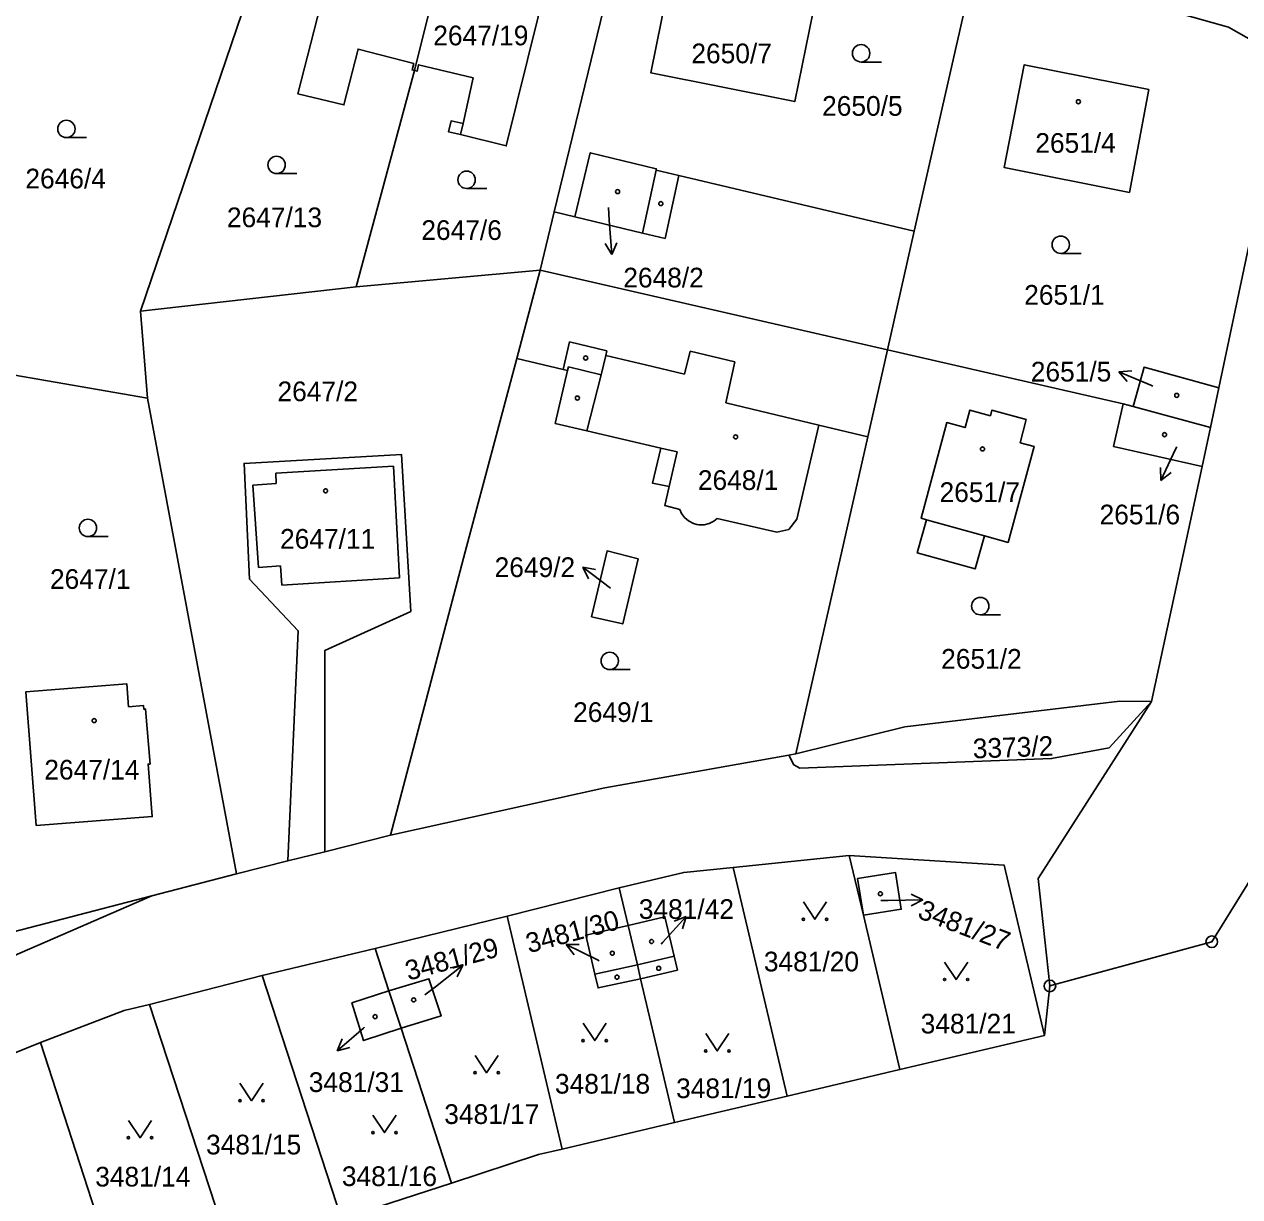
# Model space of a CAD drawing. Extents: x -733394 to -722299, y -1082822 to -1075049.
# Drawn here: x -728320.2 to -728215.2, y -1078516.5 to -1078415.3 of the extents above; entities that cross this region are included whole.
import ezdxf

# ---------------------------------------------------------------- set-up
doc = ezdxf.new("R2010")
doc.units = 0
for name, color, linetype in [('Hranice parcel', 7, 'Continuous'), ('Parcelní čísla', 7, 'Continuous'), ('Pop  PČ popisy', 7, 'Continuous'), ('Vnitřní kresba', 7, 'Continuous'), ('Značky bodu BP', 7, 'Continuous'), ('Značky budov', 7, 'Continuous'), ('Značky kultur', 7, 'Continuous')]:
    doc.layers.add(name, color=color, linetype=linetype)

msp = doc.modelspace()

# ---------------------------------------------------------------- linework, layer by layer
at = {"layer": 'Hranice parcel'}
for p, q in [((-728310.16, -1078440.03), (-728296.11, -1078398.83)), ((-728274.42, -1078431.45), (-728267.84, -1078404.34)), ((-728286.49, -1078419.26), (-728283.6, -1078407.54)), ((-728243.33, -1078433.13), (-728238.2, -1078410.46)), ((-728286.49, -1078419.26), (-728291.52, -1078437.93)), ((-728217.03, -1078446.65), (-728211.82, -1078421.89)), ((-728275.64, -1078436.48), (-728274.42, -1078431.45)), ((-728245.64, -1078443.36), (-728243.33, -1078433.13)), ((-728275.64, -1078436.48), (-728291.52, -1078437.93)), ((-728277.66, -1078444.1), (-728275.64, -1078436.48)), ((-728245.64, -1078443.36), (-728275.64, -1078436.48)), ((-728291.52, -1078437.93), (-728310.16, -1078440.03)), ((-728309.54, -1078447.54), (-728310.16, -1078440.03)), ((-728247.35, -1078450.89), (-728245.64, -1078443.36)), ((-728245.64, -1078443.36), (-728225.3, -1078448.04)), ((-728321.83, -1078445.41), (-728309.54, -1078447.54)), ((-728217.75, -1078450.06), (-728217.03, -1078446.65)), ((-728301.86, -1078488.6), (-728309.54, -1078447.54)), ((-728225.3, -1078448.04), (-728224.43, -1078448.27)), ((-728224.43, -1078448.27), (-728217.75, -1078450.06)), ((-728218.48, -1078453.45), (-728217.75, -1078450.06)), ((-728253.57, -1078478.24), (-728247.35, -1078450.89)), ((-728222.86, -1078473.71), (-728218.48, -1078453.45)), ((-728254.17, -1078478.35), (-728253.57, -1078478.24)), ((-728294.23, -1078486.69), (-728288.55, -1078485.26)), ((-728297.44, -1078487.49), (-728294.23, -1078486.69)), ((-728248.94, -1078487.02), (-728258.96, -1078488.04)), ((-728301.86, -1078488.6), (-728297.44, -1078487.49)), ((-728254.31, -1078507.78), (-728258.96, -1078488.04)), ((-728309.18, -1078490.5), (-728301.86, -1078488.6)), ((-728268.81, -1078489.8), (-728278.49, -1078492.24)), ((-728268.04, -1078493.05), (-728268.81, -1078489.8)), ((-728335.64, -1078502), (-728309.18, -1078490.5)), ((-728309.18, -1078490.5), (-728322.6, -1078493.98)), ((-728278.49, -1078492.24), (-728289.9, -1078495.04)), ((-728273.75, -1078512.36), (-728278.49, -1078492.24)), ((-728289.9, -1078495.04), (-728299.65, -1078497.38)), ((-728288.71, -1078498.7), (-728289.9, -1078495.04)), ((-728299.65, -1078497.38), (-728309.36, -1078499.87)), ((-728292.8, -1078518.39), (-728299.65, -1078497.38)), ((-728264.03, -1078510.07), (-728266.96, -1078497.66)), ((-728231.62, -1078498.28), (-728232.1, -1078502.54)), ((-728288.71, -1078498.7), (-728287.65, -1078501.93)), ((-728302.31, -1078521.49), (-728309.36, -1078499.87)), ((-728283.3, -1078515.29), (-728287.65, -1078501.93)), ((-728244.59, -1078505.48), (-728232.1, -1078502.54)), ((-728318.8, -1078503.16), (-728328.09, -1078506.92)), ((-728311.81, -1078524.59), (-728318.8, -1078503.16)), ((-728254.31, -1078507.78), (-728244.59, -1078505.48)), ((-728264.03, -1078510.07), (-728254.31, -1078507.78)), ((-728273.75, -1078512.36), (-728264.03, -1078510.07)), ((-728292.8, -1078518.39), (-728283.3, -1078515.29))]:
    msp.add_line(p, q, dxfattribs=at)
for points in [[(-728286.49, -1078419.26), (-728286.7, -1078419.21), (-728286.56, -1078418.64), (-728291.36, -1078417.41), (-728292.59, -1078422.22), (-728296.56, -1078421.27), (-728292.91, -1078407.01), (-728292.47, -1078407.09), (-728292.53, -1078407.38), (-728289.59, -1078407.98), (-728289.25, -1078406.33), (-728283.6, -1078407.54)], [(-728283.6, -1078407.54), (-728278.04, -1078408.73), (-728278.41, -1078410.42), (-728275.36, -1078411.07), (-728275.3, -1078410.78), (-728274.88, -1078410.89), (-728278.57, -1078425.76), (-728282.52, -1078424.79), (-728283.55, -1078424.56), (-728283.33, -1078423.61), (-728282.3, -1078423.84), (-728281.41, -1078419.89), (-728286.13, -1078418.75), (-728286.27, -1078419.32), (-728286.49, -1078419.26)], [(-728254.23, -1078412.35), (-728254.5, -1078413.69), (-728252.05, -1078414.16), (-728253.65, -1078421.93), (-728266.07, -1078419.46), (-728264.24, -1078410.34), (-728254.23, -1078412.35)], [(-728238.2, -1078410.46), (-728221.43, -1078414.04), (-728216.2, -1078415.51), (-728213.8, -1078416.86), (-728212.37, -1078419.21), (-728211.82, -1078421.89)], [(-728223.09, -1078420.89), (-728224.76, -1078429.78), (-728235.57, -1078427.62), (-728233.84, -1078418.76), (-728223.09, -1078420.89)], [(-728243.33, -1078433.13), (-728263.67, -1078428.33), (-728265.63, -1078427.86), (-728265.61, -1078427.74), (-728271.31, -1078426.36), (-728272.65, -1078431.88), (-728274.42, -1078431.45)], [(-728288.55, -1078485.26), (-728282.11, -1078460.81), (-728277.66, -1078444.1)], [(-728277.66, -1078444.1), (-728273.65, -1078445.05), (-728273.27, -1078445.14), (-728274.33, -1078449.72), (-728271.6, -1078450.35), (-728265.23, -1078451.84), (-728265.94, -1078454.87), (-728264.5, -1078455.15), (-728264.88, -1078456.8), (-728263.58, -1078457.14), (-728263.42, -1078457.49), (-728263.17, -1078457.84), (-728262.84, -1078458.12), (-728262.41, -1078458.36), (-728262.12, -1078458.44), (-728261.94, -1078458.47), (-728261.47, -1078458.47), (-728261.03, -1078458.36), (-728260.65, -1078458.17), (-728260.34, -1078457.93), (-728255.2, -1078459.11), (-728254.17, -1078458.87), (-728253.46, -1078457.98), (-728251.58, -1078449.87), (-728247.35, -1078450.89)], [(-728224.43, -1078448.27), (-728223.49, -1078444.87), (-728217.03, -1078446.65)], [(-728218.48, -1078453.45), (-728226.12, -1078451.7), (-728225.3, -1078448.04)], [(-728234.2, -1078451.39), (-728232.97, -1078451.71), (-728235.23, -1078459.99), (-728237.28, -1078459.42), (-728238.07, -1078462.28), (-728243.07, -1078460.89), (-728242.27, -1078458.03), (-728242.75, -1078457.9), (-728240.53, -1078449.65), (-728238.95, -1078450.08), (-728238.54, -1078448.56), (-728236.76, -1078449.05), (-728236.63, -1078448.57), (-728233.67, -1078449.38), (-728234.2, -1078451.39)], [(-728297.44, -1078487.49), (-728296.53, -1078467.61), (-728300.73, -1078463.16), (-728301.21, -1078453.17), (-728287.62, -1078452.4), (-728286.82, -1078465.94), (-728294.23, -1078469.31), (-728294.23, -1078486.69)], [(-728271.21, -1078466.42), (-728269.86, -1078460.73), (-728267.17, -1078461.41), (-728268.5, -1078467.03), (-728271.21, -1078466.42)], [(-728311.19, -1078474.18), (-728309.89, -1078474.08), (-728309.87, -1078474.38), (-728309.71, -1078474.37), (-728309.33, -1078479.12), (-728309.49, -1078479.13), (-728309.14, -1078483.65), (-728319.15, -1078484.43), (-728320.05, -1078472.88), (-728311.34, -1078472.19), (-728311.19, -1078474.18)], [(-728222.86, -1078473.71), (-728226.5, -1078477.72), (-728231.47, -1078478.65), (-728253.2, -1078479.47), (-728253.74, -1078479.19), (-728254.17, -1078478.35)], [(-728253.57, -1078478.24), (-728244.14, -1078475.91), (-728225.58, -1078473.7), (-728222.86, -1078473.71)], [(-728222.86, -1078473.71), (-728232.62, -1078488.99), (-728231.62, -1078498.28)], [(-728288.55, -1078485.26), (-728270.05, -1078481.18), (-728254.17, -1078478.35)], [(-728244.59, -1078505.48), (-728247.73, -1078492.17), (-728248.94, -1078487.02)], [(-728232.1, -1078502.54), (-728235.56, -1078487.86), (-728248.94, -1078487.02)], [(-728231.62, -1078498.28), (-728217.64, -1078494.46), (-728212.93, -1078486.91)], [(-728258.96, -1078488.04), (-728263.24, -1078488.48), (-728268.81, -1078489.8)], [(-728248.22, -1078489), (-728244.95, -1078488.49), (-728244.46, -1078491.66), (-728247.73, -1078492.17), (-728248.22, -1078489)], [(-728268.04, -1078493.05), (-728264.86, -1078492.3), (-728264.06, -1078495.7), (-728263.78, -1078496.91), (-728266.96, -1078497.66)], [(-728266.96, -1078497.66), (-728270.63, -1078498.45), (-728270.91, -1078497.25), (-728271.69, -1078493.9), (-728268.04, -1078493.05)], [(-728266.96, -1078497.66), (-728267.24, -1078496.45), (-728268.04, -1078493.05)], [(-728288.71, -1078498.7), (-728285.24, -1078497.65), (-728284.19, -1078500.86), (-728287.65, -1078501.93)], [(-728287.65, -1078501.93), (-728290.89, -1078502.99), (-728291.89, -1078499.74), (-728288.71, -1078498.7)], [(-728309.36, -1078499.87), (-728311.56, -1078500.39), (-728318.8, -1078503.16)], [(-728283.3, -1078515.29), (-728275.79, -1078512.84), (-728273.75, -1078512.36)]]:
    msp.add_lwpolyline(points, dxfattribs=at)
at = {"layer": 'Pop  PČ popisy'}
for p, q in [((-728269.74, -1078431.08), (-728269.67, -1078432.16)), ((-728269.67, -1078432.16), (-728269.46, -1078435.15)), ((-728269.46, -1078435.15), (-728270.03, -1078434.19)), ((-728269.46, -1078435.15), (-728269.03, -1078434.12)), ((-728225.66, -1078445.26), (-728224.55, -1078445.19)), ((-728222.9, -1078446.43), (-728225.66, -1078445.26)), ((-728225.66, -1078445.26), (-728224.94, -1078446.11)), ((-728222.74, -1078446.5), (-728222.9, -1078446.43)), ((-728220.76, -1078451.93), (-728222.03, -1078454.65)), ((-728220.67, -1078451.73), (-728220.76, -1078451.93)), ((-728222.03, -1078454.65), (-728222.06, -1078453.53)), ((-728222.03, -1078454.65), (-728221.15, -1078453.95)), ((-728269.56, -1078463.93), (-728271.96, -1078462.12)), ((-728271.96, -1078462.12), (-728270.86, -1078462.33)), ((-728271.96, -1078462.12), (-728271.46, -1078463.13)), ((-728269.56, -1078463.93), (-728269.55, -1078463.93)), ((-728245.6, -1078490.9), (-728246.21, -1078490.9)), ((-728245.6, -1078490.9), (-728242.6, -1078490.85)), ((-728242.6, -1078490.85), (-728243.61, -1078490.36)), ((-728242.6, -1078490.85), (-728243.59, -1078491.37)), ((-728265.05, -1078494.5), (-728263.04, -1078492.27)), ((-728263.04, -1078492.27), (-728264.08, -1078492.68)), ((-728263.04, -1078492.27), (-728263.34, -1078493.35)), ((-728273.39, -1078494.71), (-728272.27, -1078494.7)), ((-728270.69, -1078496.03), (-728273.39, -1078494.71)), ((-728273.39, -1078494.71), (-728272.71, -1078495.6)), ((-728265.2, -1078494.67), (-728265.05, -1078494.5)), ((-728284.69, -1078498.34), (-728282.33, -1078496.49)), ((-728282.33, -1078496.49), (-728283.42, -1078496.71)), ((-728282.33, -1078496.49), (-728282.81, -1078497.5)), ((-728270.55, -1078496.1), (-728270.69, -1078496.03)), ((-728285.6, -1078499.05), (-728284.69, -1078498.34)), ((-728290.89, -1078501.91), (-728293.16, -1078503.88)), ((-728293.16, -1078503.88), (-728292.73, -1078502.84)), ((-728290.8, -1078501.84), (-728290.89, -1078501.91)), ((-728293.16, -1078503.88), (-728292.07, -1078503.6))]:
    msp.add_line(p, q, dxfattribs=at)
at = {"layer": 'Vnitřní kresba'}
for p, q in [((-728282.3, -1078423.84), (-728282.52, -1078424.79)), ((-728266.79, -1078433.29), (-728265.63, -1078427.86)), ((-728264.83, -1078433.76), (-728263.67, -1078428.33)), ((-728272.65, -1078431.88), (-728266.79, -1078433.29)), ((-728266.79, -1078433.29), (-728264.83, -1078433.76)), ((-728273.65, -1078445.05), (-728273.1, -1078442.67)), ((-728273.1, -1078442.67), (-728269.87, -1078443.44)), ((-728269.97, -1078443.85), (-728270.36, -1078445.53)), ((-728269.87, -1078443.44), (-728269.97, -1078443.85)), ((-728269.97, -1078443.85), (-728266.54, -1078444.66)), ((-728263.18, -1078445.48), (-728262.69, -1078443.47)), ((-728262.69, -1078443.47), (-728258.84, -1078444.39)), ((-728273.27, -1078445.14), (-728273.2, -1078444.83)), ((-728273.2, -1078444.83), (-728270.36, -1078445.53)), ((-728263.18, -1078445.48), (-728266.54, -1078444.66)), ((-728258.84, -1078444.39), (-728259.6, -1078447.93)), ((-728270.36, -1078445.53), (-728271.6, -1078450.35)), ((-728259.6, -1078447.93), (-728251.58, -1078449.87)), ((-728265.23, -1078451.84), (-728263.8, -1078452.17)), ((-728263.8, -1078452.17), (-728264.5, -1078455.15)), ((-728298.46, -1078454), (-728288.31, -1078453.42)), ((-728288.31, -1078453.42), (-728287.78, -1078463.05)), ((-728298.44, -1078454.91), (-728298.46, -1078454)), ((-728300.45, -1078455.04), (-728298.44, -1078454.91)), ((-728299.97, -1078462.16), (-728300.45, -1078455.04)), ((-728242.27, -1078458.03), (-728237.28, -1078459.42)), ((-728298.07, -1078462.01), (-728299.97, -1078462.16)), ((-728297.94, -1078463.67), (-728298.07, -1078462.01)), ((-728287.78, -1078463.05), (-728297.94, -1078463.67)), ((-728270.91, -1078497.25), (-728267.24, -1078496.45)), ((-728267.24, -1078496.45), (-728264.06, -1078495.7))]:
    msp.add_line(p, q, dxfattribs=at)
at = {"layer": 'Značky bodu BP'}
for centre, radius in [((-728217.64, -1078494.46), 0.5), ((-728217.64, -1078494.46), 0.0303), ((-728231.62, -1078498.28), 0.5), ((-728231.62, -1078498.28), 0.0303)]:
    msp.add_circle(centre, radius, dxfattribs=at)
at = {"layer": 'Značky budov'}
for centre in [(-728229.16, -1078421.95), (-728268.95, -1078429.71), (-728265.22, -1078430.74), (-728271.71, -1078444.07), (-728220.67, -1078447.3), (-728272.42, -1078447.53), (-728258.76, -1078450.88), (-728221.72, -1078450.69), (-728237.44, -1078451.92), (-728294.17, -1078455.54), (-728314.15, -1078475.37), (-728246.26, -1078490.32), (-728266.02, -1078494.44), (-728269.41, -1078495.45), (-728265.4, -1078496.75), (-728269, -1078497.52), (-728286.56, -1078499.48), (-728289.89, -1078500.93)]:
    msp.add_circle(centre, 0.175, dxfattribs=at)
at = {"layer": 'Značky kultur'}
for p, q in [((-728247.92, -1078418.52), (-728246.17, -1078418.52)), ((-728316.55, -1078425.05), (-728314.8, -1078425.05)), ((-728298.4, -1078428.15), (-728296.65, -1078428.15)), ((-728281.99, -1078429.44), (-728280.24, -1078429.44)), ((-728230.68, -1078435.04), (-728228.93, -1078435.04)), ((-728314.69, -1078459.49), (-728312.94, -1078459.49)), ((-728237.63, -1078466.24), (-728235.88, -1078466.24)), ((-728269.63, -1078470.97), (-728267.88, -1078470.97))]:
    msp.add_line(p, q, dxfattribs=at)
for points in [[(-728252.91, -1078491.02), (-728251.91, -1078492.52), (-728250.91, -1078491.02)], [(-728240.72, -1078496.22), (-728239.72, -1078497.72), (-728238.72, -1078496.22)], [(-728271.93, -1078501.49), (-728270.93, -1078502.99), (-728269.93, -1078501.49)], [(-728261.34, -1078502.38), (-728260.34, -1078503.88), (-728259.34, -1078502.38)], [(-728281.26, -1078504.27), (-728280.26, -1078505.77), (-728279.26, -1078504.27)], [(-728301.56, -1078506.68), (-728300.56, -1078508.18), (-728299.56, -1078506.68)], [(-728311.19, -1078509.88), (-728310.19, -1078511.38), (-728309.19, -1078509.88)], [(-728290.08, -1078509.43), (-728289.08, -1078510.93), (-728288.08, -1078509.43)]]:
    msp.add_lwpolyline(points, dxfattribs=at)
for centre, radius in [((-728247.92, -1078417.77), 0.75), ((-728316.55, -1078424.3), 0.75), ((-728298.4, -1078427.4), 0.75), ((-728281.99, -1078428.69), 0.75), ((-728230.68, -1078434.29), 0.75), ((-728314.69, -1078458.74), 0.75), ((-728237.63, -1078465.49), 0.75), ((-728269.63, -1078470.22), 0.75), ((-728252.91, -1078492.52), 0.1), ((-728250.91, -1078492.52), 0.1), ((-728240.72, -1078497.72), 0.1), ((-728238.72, -1078497.72), 0.1), ((-728271.93, -1078502.99), 0.1), ((-728269.93, -1078502.99), 0.1), ((-728261.34, -1078503.88), 0.1), ((-728259.34, -1078503.88), 0.1), ((-728281.26, -1078505.77), 0.1), ((-728279.26, -1078505.77), 0.1), ((-728301.56, -1078508.18), 0.1), ((-728299.56, -1078508.18), 0.1), ((-728290.08, -1078510.93), 0.1), ((-728288.08, -1078510.93), 0.1), ((-728311.19, -1078511.38), 0.1), ((-728309.19, -1078511.38), 0.1)]:
    msp.add_circle(centre, radius, dxfattribs=at)

# ---------------------------------------------------------------- texts
at = {"layer": 'Parcelní čísla'}
for s, p in [('2647/19', (-728284.87, -1078417.08)), ('2650/7', (-728262.58, -1078418.63)), ('2650/5', (-728251.29, -1078423.16)), ('2651/4', (-728232.88, -1078426.36)), ('2646/4', (-728320.09, -1078429.43)), ('2647/13', (-728302.69, -1078432.78)), ('2647/6', (-728285.9, -1078433.88)), ('2648/2', (-728268.46, -1078437.98)), ('2651/1', (-728233.84, -1078439.47)), ('2651/5', (-728233.27, -1078446.1)), ('2647/2', (-728298.32, -1078447.8)), ('2648/1', (-728262.02, -1078455.46)), ('2651/7', (-728241.15, -1078456.5)), ('2651/6', (-728227.33, -1078458.43)), ('2647/11', (-728298.1, -1078460.53)), ('2649/2', (-728279.57, -1078462.98)), ('2647/1', (-728317.97, -1078464)), ('2651/2', (-728241.01, -1078470.89)), ('2649/1', (-728272.79, -1078475.49)), ('2647/14', (-728318.46, -1078480.46)), ('3481/42', (-728267.12, -1078492.49)), ('3481/20', (-728256.32, -1078497.02)), ('3481/21', (-728242.78, -1078502.38)), ('3481/31', (-728295.62, -1078507.43)), ('3481/18', (-728274.36, -1078507.57)), ('3481/19', (-728263.9, -1078507.96)), ('3481/17', (-728283.92, -1078510.19)), ('3481/15', (-728304.49, -1078512.82)), ('3481/14', (-728314.06, -1078515.59)), ('3481/16', (-728292.76, -1078515.55))]:
    msp.add_text(s, height=1.7, dxfattribs=at).set_placement(p)
for s, rotation, p in [('3373/2', 2, (-728238.25, -1078478.64)), ('3481/27', 339, (-728243.14, -1078492.37)), ('3481/30', 15, (-728276.61, -1078495.46)), ('3481/29', 15, (-728287.02, -1078497.83))]:
    msp.add_text(s, height=1.7, rotation=rotation, dxfattribs=at).set_placement(p)

doc.saveas('drawing.dxf')
